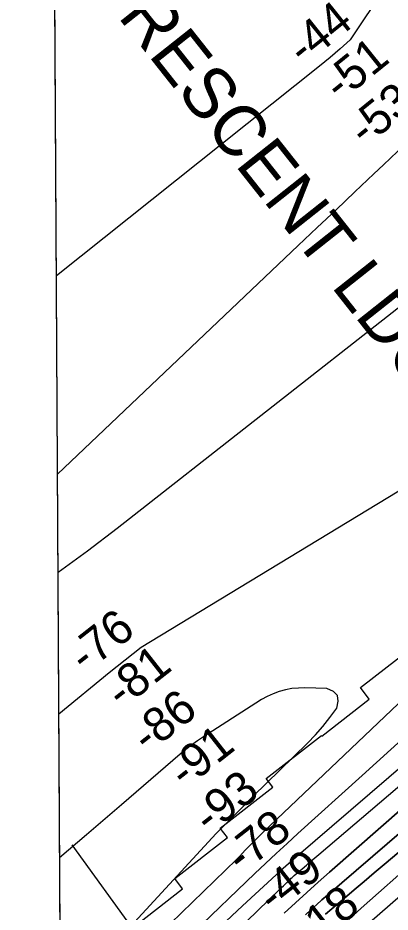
# Model space of a CAD drawing. Extents: x 3477039 to 3515015, y 546746 to 572297.
# Drawn here: x 3481169 to 3481901, y 555318 to 557076 of the extents above; entities that cross this region are included whole.
import ezdxf

# ---------------------------------------------------------------- set-up
doc = ezdxf.new("R2010")
doc.units = 0
for name, color, linetype in [('V-GRID-FRAM', 7, 'Continuous'), ('V-RIVR-EDGE', 7, 'Continuous'), ('V-RIVR-RANG', 7, 'Continuous'), ('V-RRAP-RVMT', 7, 'Continuous'), ('V-TOPO-DPTH', 7, 'Continuous'), ('V-TOPO-GNAM-IDEN', 7, 'Continuous'), ('V-TOPO-MAJR', 7, 'Continuous'), ('V-TOPO-MINR', 7, 'Continuous')]:
    doc.layers.add(name, color=color, linetype=linetype)

msp = doc.modelspace()

# ---------------------------------------------------------------- linework, layer by layer
at = {"layer": 'V-GRID-FRAM'}
msp.add_lwpolyline([(3481168.5, 570290.2), (3512800, 570478.9), (3512916.4, 552296.1), (3481269, 552107.3), (3481168.5, 570290.2)], dxfattribs=at)
at = {"layer": 'V-RIVR-EDGE'}
msp.add_spline([(3483150.7, 556359.1), (3483136.4, 556350.1), (3483116.9, 556339.4), (3483110.3, 556336.3), (3483106.5, 556335.3), (3483103.7, 556335.3), (3483100.6, 556336.3), (3483097.4, 556335.3), (3483092.2, 556332.5), (3483088.4, 556330.8), (3483084.6, 556330.1), (3483082.1, 556330.1), (3483076.6, 556332.2), (3483072.7, 556330.8), (3483062.3, 556321.1), (3483056.4, 556314.9), (3483055.3, 556313.5), (3483054.6, 556310.7), (3483052.5, 556306.9), (3483049.4, 556304.1), (3483040.3, 556297.9), (3483032, 556292.7), (3483021.5, 556289.2), (3483010.1, 556287.9), (3482997.2, 556283.4), (3482982.9, 556270.2), (3482968.6, 556257.4), (3482962.3, 556248.4), (3482958.5, 556240), (3482956.1, 556237.6), (3482952.9, 556234.5), (3482944.9, 556223.4), (3482930.6, 556203.9), (3482924.7, 556194.6), (3482917.3, 556185.2), (3482894.3, 556159.5), (3482884.9, 556149.1), (3482879.7, 556142.5), (3482869.2, 556131.1), (3482862.3, 556124.9), (3482849.4, 556114.8), (3482836.1, 556104.4), (3482831.6, 556100.6), (3482819.4, 556086.7), (3482801.3, 556062.8), (3482773.7, 556029.5), (3482769.2, 556023.9), (3482766.1, 556022.9), (3482764.3, 556022.2), (3482763.3, 556020.1), (3482762.9, 556018.7), (3482760.1, 556015.3), (3482751.8, 556003.8), (3482742.4, 555992.4), (3482738.5, 555987.5), (3482733.6, 555984.4), (3482726.7, 555976.4), (3482708.9, 555958.4), (3482706.8, 555955.2), (3482705.8, 555952.1), (3482705.7, 555947.9), (3482703.7, 555945.2), (3482692.5, 555933.4), (3482673, 555918.1), (3482646.2, 555901.2), (3482632.3, 555893.2), (3482621.1, 555884.5), (3482615.2, 555878), (3482610.7, 555874.5), (3482602.7, 555871.7), (3482595, 555863.7), (3482592.5, 555859.6), (3482588.4, 555856.8), (3482581.1, 555852.7), (3482577.2, 555847.5), (3482571, 555845), (3482568.5, 555841.9), (3482564.3, 555837.8), (3482557.7, 555833.6), (3482552.1, 555829.1), (3482546.2, 555823.2), (3482543.4, 555821.1), (3482539.6, 555819), (3482536.1, 555815.9), (3482533.3, 555811.4), (3482531.6, 555808.3), (3482528.8, 555806.2), (3482521.8, 555797.9), (3482511, 555788.9), (3482483.5, 555759.4), (3482469.9, 555744.5), (3482460.8, 555735.5), (3482456.3, 555732.7), (3482447.6, 555724), (3482431.6, 555708.1), (3482420.4, 555695.6), (3482415.5, 555689.3), (3482411, 555682.4), (3482402.6, 555672.7), (3482388.3, 555660.5), (3482372.7, 555648.1), (3482361.2, 555634.9), (3482343, 555613), (3482328.7, 555593.3), (3482323.2, 555588.1), (3482319.3, 555584.9), (3482316.5, 555584.9), (3482314.1, 555582.2), (3482310.6, 555577.7), (3482307.1, 555569.7), (3482293.5, 555554.4), (3482274, 555536.4), (3482251, 555506.9), (3482240.2, 555494), (3482232.9, 555485.4), (3482229.4, 555480.2), (3482227.6, 555473.9), (3482223.1, 555468.7), (3482207.8, 555456.2), (3482181.3, 555434.1), (3482148.2, 555405.3), (3482135.6, 555391.4), (3482122.8, 555379.6), (3482098, 555360.9), (3482078.9, 555347.7), (3482069.5, 555341.9), (3482055.9, 555336), (3482051.4, 555333.2), (3482046.1, 555328), (3482045.8, 555325.9), (3482047.2, 555321.1), (3482047.9, 555317.9), (3482046.8, 555316.2), (3482043.7, 555315.5), (3482040.6, 555316.6), (3482033.3, 555320.4), (3482031.2, 555319), (3482030.8, 555317.3), (3482029.4, 555315.9), (3482000.9, 555293), (3481969.9, 555269.8), (3481936.8, 555242.8), (3481933.6, 555241.4), (3481932.3, 555243.8), (3481928.1, 555243.1), (3481926, 555241.7), (3481924.6, 555239.3), (3481922.5, 555234.5), (3481916.6, 555228.6), (3481907.9, 555225.1), (3481902.3, 555220.6), (3481900.6, 555217.8), (3481899.9, 555214.4), (3481898.8, 555212.3), (3481895, 555212.3), (3481890.5, 555211.6), (3481886.6, 555209.2), (3481867.1, 555193.2), (3481847.3, 555175.2), (3481825.3, 555153.4), (3481808.9, 555139.1), (3481799.5, 555130.5), (3481795.4, 555127.7), (3481792.2, 555127), (3481790.1, 555126), (3481788, 555123.9), (3481783.2, 555117), (3481779.3, 555112.1), (3481767.1, 555105.9), (3481748.7, 555095.1), (3481738.6, 555089.6), (3481727.5, 555083.4), (3481725, 555080.9), (3481723.6, 555078.2), (3481717, 555076.1), (3481714.2, 555074.7), (3481712.8, 555071.6), (3481710.4, 555068.5), (3481704.5, 555067.1), (3481700, 555065.4), (3481694, 555060.5), (3481691.6, 555056), (3481690.2, 555050.8), (3481689.5, 555046.3), (3481688.1, 555043.5), (3481682.5, 555039.7), (3481671.4, 555036.6), (3481668.6, 555033.5), (3481666.5, 555030), (3481663, 555026.2), (3481645.6, 555013), (3481640.7, 555011.6), (3481635.9, 555010.9), (3481627.8, 555005.7), (3481621.2, 554998.8), (3481612.5, 554989.8), (3481608.3, 554989.5), (3481604.5, 554986.7), (3481602.4, 554983.2), (3481596.8, 554979.4), (3481591.6, 554978.7), (3481589.5, 554976.6), (3481589.2, 554974.6), (3481588.8, 554970), (3481588.1, 554967.6), (3481585.3, 554966.6), (3481583.3, 554969), (3481580.8, 554969.7), (3481577.7, 554969), (3481560.6, 554951.7), (3481538.3, 554935.1), (3481531.7, 554928.5), (3481527.9, 554925), (3481521.6, 554914.9), (3481515.3, 554908.3), (3481506.3, 554897.6), (3481501.4, 554895.9), (3481498.6, 554893.8), (3481495.5, 554888.6), (3481492, 554884.4), (3481471.1, 554868.1), (3481442.2, 554843.2), (3481413.6, 554816.8), (3481383.6, 554790.8), (3481347, 554756.5)], degree=3, dxfattribs=at)
at = {"layer": 'V-RIVR-RANG'}
msp.add_line((3481745.6, 554802.8), (3481275.5, 555450.2), dxfattribs=at)
at = {"layer": 'V-RRAP-RVMT'}
for p, q in [((3481842.3, 555759.6), (3481945.5, 555839.7)), ((3481859.8, 555737.1), (3481842.3, 555759.6)), ((3481766.1, 555664.4), (3481859.8, 555737.1)), ((3481656.8, 555581.1), (3481765.4, 555665.3)), ((3481765.4, 555665.3), (3481766.1, 555664.4)), ((3481669.9, 555563.9), (3481656.8, 555581.1)), ((3481566.2, 555483.4), (3481669.9, 555563.9)), ((3481580.6, 555464.7), (3481566.2, 555483.4)), ((3481477, 555384.3), (3481580.6, 555464.7)), ((3481492.6, 555363.9), (3481477, 555384.3)), ((3481389.8, 555284.2), (3481492.6, 555363.9))]:
    msp.add_line(p, q, dxfattribs=at)
at = {"layer": 'V-TOPO-DPTH'}
for points in [[(3481253.5, 554907.7), (3481241.2, 557131.5)], [(3481692.5, 555316.1), (3481714.5, 555336.6), (3481736.7, 555356.9), (3481759.1, 555377), (3481781.7, 555397), (3481930, 555527.1), (3482027, 555611.8), (3482124.2, 555696.3), (3482221.6, 555780.4), (3482319.3, 555864.3), (3482512.2, 556029.4), (3482535.9, 556049.8), (3482559.5, 556070.2), (3482583.1, 556090.7), (3482606.7, 556111.2), (3482961.4, 556421.3), (3483003.2, 556457.6), (3483045.1, 556493.8), (3483087.2, 556529.8), (3483129.4, 556565.7), (3483200.3, 556625.7)], [(3483200.3, 556625.7), (3483129.4, 556565.7), (3483087.2, 556529.8), (3483045.1, 556493.8), (3483003.2, 556457.6), (3482961.4, 556421.3), (3482606.7, 556111.2), (3482583.1, 556090.7), (3482559.5, 556070.2), (3482535.9, 556049.8), (3482512.2, 556029.4), (3482319.3, 555864.3), (3482221.6, 555780.4), (3482124.2, 555696.3), (3482027, 555611.8), (3481930, 555527.1), (3481781.7, 555397), (3481759.1, 555377), (3481736.7, 555356.9), (3481714.5, 555336.6), (3481692.5, 555316.1)], [(3481734.1, 555313.1), (3481744.9, 555322.9), (3481755.7, 555332.6), (3481766.7, 555342.2), (3481777.6, 555351.8), (3482538.2, 556005.6), (3482545.4, 556011.8), (3482552.6, 556018), (3482559.9, 556024.2), (3482567.1, 556030.4), (3482574.3, 556036.6), (3482581.4, 556042.8), (3482588.6, 556049.1), (3482595.8, 556055.3), (3482637.5, 556091.9), (3482665.5, 556116.4), (3482693.5, 556141), (3482721.6, 556165.5), (3482749.6, 556190.1), (3483190.3, 556576), (3483211.5, 556594.4)], [(3483211.5, 556594.4), (3483190.3, 556576), (3482749.6, 556190.1), (3482721.6, 556165.5), (3482693.5, 556141), (3482665.5, 556116.4), (3482637.5, 556091.9), (3482595.8, 556055.3), (3482588.6, 556049.1), (3482581.4, 556042.8), (3482574.3, 556036.6), (3482567.1, 556030.4), (3482559.9, 556024.2), (3482552.6, 556018), (3482545.4, 556011.8), (3482538.2, 556005.6), (3481777.6, 555351.8), (3481766.7, 555342.2), (3481755.7, 555332.6), (3481744.9, 555322.9), (3481734.1, 555313.1)], [(3483213.8, 556550.7), (3482979.7, 556345), (3482917, 556289.9), (3482854.5, 556234.8), (3482792, 556179.7), (3482729.5, 556124.4), (3482630.4, 556036.7), (3482617.4, 556025.4), (3482604.5, 556014.1), (3482591.4, 556002.9), (3482578.3, 555991.8), (3481889, 555411.7), (3481869.4, 555395.2), (3481849.8, 555378.6), (3481830.2, 555362), (3481810.7, 555345.4), (3481773.9, 555314.1)], [(3483213.8, 556550.7), (3482979.7, 556345), (3482917, 556289.9), (3482854.5, 556234.8), (3482792, 556179.7), (3482729.5, 556124.4), (3482630.4, 556036.7), (3482617.4, 556025.4), (3482604.5, 556014.1), (3482591.4, 556002.9), (3482578.3, 555991.8), (3481889, 555411.7), (3481869.4, 555395.2), (3481849.8, 555378.6), (3481830.2, 555362), (3481810.7, 555345.4), (3481773.9, 555314.1)], [(3481839.8, 555280.3), (3482419.5, 555784.6), (3482455.7, 555816.2), (3482491.7, 555847.9), (3482527.7, 555879.7), (3482563.6, 555911.6), (3482573, 555919.9), (3482604, 555947.8), (3482635, 555975.9), (3482665.8, 556004.2), (3482696.4, 556032.6), (3483025.3, 556339.7), (3483065.9, 556377.2), (3483106.7, 556414.5), (3483147.8, 556451.4), (3483189.2, 556488.1), (3483255.8, 556546.5)], [(3481839.8, 555280.3), (3482419.5, 555784.6), (3482455.7, 555816.2), (3482491.7, 555847.9), (3482527.7, 555879.7), (3482563.6, 555911.6), (3482573, 555919.9), (3482604, 555947.8), (3482635, 555975.9), (3482665.8, 556004.2), (3482696.4, 556032.6), (3483025.3, 556339.7), (3483065.9, 556377.2), (3483106.7, 556414.5), (3483147.8, 556451.4), (3483189.2, 556488.1), (3483255.8, 556546.5)]]:
    msp.add_lwpolyline(points, dxfattribs=at)
at = {"layer": 'V-TOPO-MAJR'}
for points in [[(3482655.5, 558092.3), (3482612.6, 558053.3), (3482569.7, 558014.4), (3482526.7, 557975.4), (3482497.4, 557948.8), (3482469.3, 557922.9), (3482441.4, 557896.8), (3482414, 557870.2), (3482386.8, 557843.3), (3482381, 557837.4), (3482357.1, 557813.1), (3482333.6, 557788.4), (3482310.6, 557763.4), (3481822.2, 557032.8), (3481802.6, 557015.1), (3481782.5, 556998), (3481762.1, 556981.3), (3481244.4, 556569.1)], [(3481293.2, 554984.4), (3481683.9, 555363.2), (3481687.3, 555366.5), (3481690.8, 555369.8), (3481694.2, 555373.2), (3481697.7, 555376.5), (3481701.3, 555380), (3481704.6, 555383.2), (3481706.2, 555384.8), (3481707.9, 555386.3), (3481710.5, 555388.7), (3481712, 555390.1), (3481727.7, 555403.6), (3481735.9, 555410.7), (3481744.1, 555417.7), (3481752.4, 555424.7), (3481760.6, 555431.8), (3482516.4, 556075.2)]]:
    msp.add_lwpolyline(points, dxfattribs=at)
at = {"layer": 'V-TOPO-MINR'}
for points in [[(3482683.2, 557264.2), (3482258.2, 556808.4), (3482251.2, 556795.7), (3482243.2, 556783.6), (3482233.9, 556772.7), (3482223.6, 556762.4), (3482110, 556662.8), (3482102.6, 556656.4), (3482095.2, 556650), (3482087.7, 556643.6), (3482080.1, 556637.4), (3482040.3, 556604.5), (3482012.7, 556581.9), (3481985, 556559.5), (3481957.1, 556537.3), (3481929.2, 556515.2), (3481363.6, 556072.3), (3481305.2, 556027.8), (3481247.6, 555985.6)], [(3482207.3, 557103), (3482133.5, 557028.9), (3481997.6, 556893.6), (3481970.3, 556866.7), (3481943, 556839.9), (3481915.4, 556813.4), (3481887.6, 556787), (3481868.9, 556769.3), (3481831.6, 556734.1), (3481794.4, 556698.9), (3481757.3, 556663.7), (3481720.1, 556628.5), (3481246.5, 556179.4)], [(3481567.9, 555290.7), (3481610.4, 555330.3), (3481676.3, 555391.5), (3481686, 555400.4), (3481695.8, 555409.2), (3481705.7, 555417.9), (3481715.6, 555426.6), (3482510.3, 556109.7), (3482512.1, 556111.2), (3482515.5, 556114.2), (3482517.3, 556115.7), (3482520.5, 556118.4), (3482520.8, 556118.7), (3482523.9, 556121.4), (3483149.9, 556681.8), (3483158.8, 556689.8), (3483167.8, 556697.6), (3483176.8, 556705.4), (3483185.9, 556713.2), (3483195, 556720.8)], [(3481692.5, 555316.1), (3481714.5, 555336.6), (3481736.7, 555356.9), (3481759.1, 555377), (3481781.7, 555397), (3481930, 555527.1), (3482027, 555611.8), (3482124.2, 555696.3), (3482221.6, 555780.4), (3482319.3, 555864.3), (3482512.2, 556029.4), (3482535.9, 556049.8), (3482559.5, 556070.2), (3482583.1, 556090.7), (3482606.7, 556111.2), (3482961.4, 556421.3), (3483003.2, 556457.6), (3483045.1, 556493.8), (3483087.2, 556529.8), (3483129.4, 556565.7), (3483200.3, 556625.7)], [(3481734.1, 555313.1), (3481744.9, 555322.9), (3481755.7, 555332.6), (3481766.7, 555342.2), (3481777.6, 555351.8), (3482538.2, 556005.6), (3482545.4, 556011.8), (3482552.6, 556018), (3482559.9, 556024.2), (3482567.1, 556030.4), (3482574.3, 556036.6), (3482581.4, 556042.8), (3482588.6, 556049.1), (3482595.8, 556055.3), (3482637.5, 556091.9), (3482665.5, 556116.4), (3482693.5, 556141), (3482721.6, 556165.5), (3482749.6, 556190.1), (3483190.3, 556576), (3483211.5, 556594.4)], [(3481773.9, 555314.1), (3481810.7, 555345.4), (3481830.2, 555362), (3481849.8, 555378.6), (3481869.4, 555395.2), (3481889, 555411.7), (3482578.3, 555991.8), (3482591.4, 556002.9), (3482604.5, 556014.1), (3482617.4, 556025.4), (3482630.4, 556036.7), (3482729.5, 556124.4), (3482792, 556179.7), (3482854.5, 556234.8), (3482917, 556289.9), (3482979.7, 556345), (3483213.8, 556550.7)], [(3481819.4, 555304), (3481843.8, 555325.8), (3481952.2, 555422), (3482031.1, 555491.5), (3482110.1, 555560.8), (3482189.5, 555629.6), (3482269.1, 555698.3), (3482575.6, 555961), (3482596.7, 555979.2), (3482617.7, 555997.5), (3482638.5, 556016), (3482659.3, 556034.6), (3482846.7, 556203.8), (3482915.7, 556265.8), (3482984.9, 556327.6), (3483054.2, 556389.1), (3483123.8, 556450.5), (3483235.4, 556548.6)], [(3481839.8, 555280.3), (3482419.5, 555784.6), (3482455.7, 555816.2), (3482491.7, 555847.9), (3482527.7, 555879.7), (3482563.6, 555911.6), (3482573, 555919.9), (3482604, 555947.8), (3482635, 555975.9), (3482665.8, 556004.2), (3482696.4, 556032.6), (3483025.3, 556339.7), (3483065.9, 556377.2), (3483106.7, 556414.5), (3483147.8, 556451.4), (3483189.2, 556488.1), (3483255.8, 556546.5)], [(3482282.9, 556367.3), (3481411.2, 555838.1), (3481395.2, 555826), (3481379.3, 555813.7), (3481363.6, 555801.2), (3481348, 555788.6), (3481249.1, 555707.5)], [(3481252.6, 555086.5), (3481598.6, 555421.6), (3481604.4, 555427.7), (3481610.1, 555433.8), (3481615.8, 555440), (3481621.5, 555446.1), (3481627.4, 555452.1), (3481633.3, 555458), (3481643, 555467.8), (3481645, 555469.8), (3481646.9, 555471.7), (3481648.9, 555473.6), (3481650.9, 555475.5), (3482129.4, 555930)], [(3481707.6, 555757.5), (3481695.1, 555755), (3481682.7, 555751.6), (3481670.6, 555747), (3481658.8, 555741.9), (3481647.5, 555735.9), (3481636.4, 555729.3), (3481533.5, 555663), (3481521.6, 555655), (3481510, 555646.7), (3481498.7, 555637.9), (3481487.7, 555628.7), (3481372.4, 555528.9), (3481303.7, 555470), (3481250.7, 555425.2)], [(3481252.3, 555140.7), (3481558.6, 555472.5), (3481583.1, 555497.3), (3481607.6, 555522), (3481632.3, 555546.6), (3481657.1, 555571), (3481738.1, 555650.5), (3481753.6, 555666.7), (3481768.5, 555683.4), (3481782.3, 555700.9), (3481795.6, 555719), (3481798.7, 555732.6), (3481797.2, 555744), (3481789, 555751.9), (3481776.1, 555757.5), (3481733.1, 555758.9), (3481720.3, 555758.6), (3481707.6, 555757.5)], [(3481514.5, 555279.1), (3481634.9, 555394.2), (3481655.8, 555414), (3481676.7, 555433.6), (3481697.9, 555453.1), (3481719.1, 555472.5), (3481845.5, 555587), (3481930.2, 555663.5)]]:
    msp.add_lwpolyline(points, dxfattribs=at)

# ---------------------------------------------------------------- texts
at = {"layer": 'V-RIVR-RANG'}
for s, rotation, p in [('-44', 38.8341, (3481730.6, 556980.4)), ('-51', 38.8341, (3481802.1, 556909.6)), ('-53', 38.8341, (3481851.3, 556820.8)), ('-76', 38.1794, (3481300.9, 555786.1)), ('-81', 38.1794, (3481373.1, 555715.7)), ('-86', 38.1794, (3481423.7, 555628.3)), ('-91', 38.1794, (3481497.2, 555558.8)), ('-93', 38.1794, (3481545.3, 555469.4)), ('-78', 38.1794, (3481608.6, 555392)), ('-49', 38.1794, (3481671.2, 555314)), ('-18', 38.1794, (3481743, 555243.3))]:
    msp.add_text(s, height=67, rotation=rotation, dxfattribs=at).set_placement(p)
at = {"layer": 'V-TOPO-GNAM-IDEN'}
msp.add_text('CRESCENT LDG.', height=100, rotation=308.3535, dxfattribs=at).set_placement((3481303.7, 557154.5))

doc.saveas('drawing.dxf')
